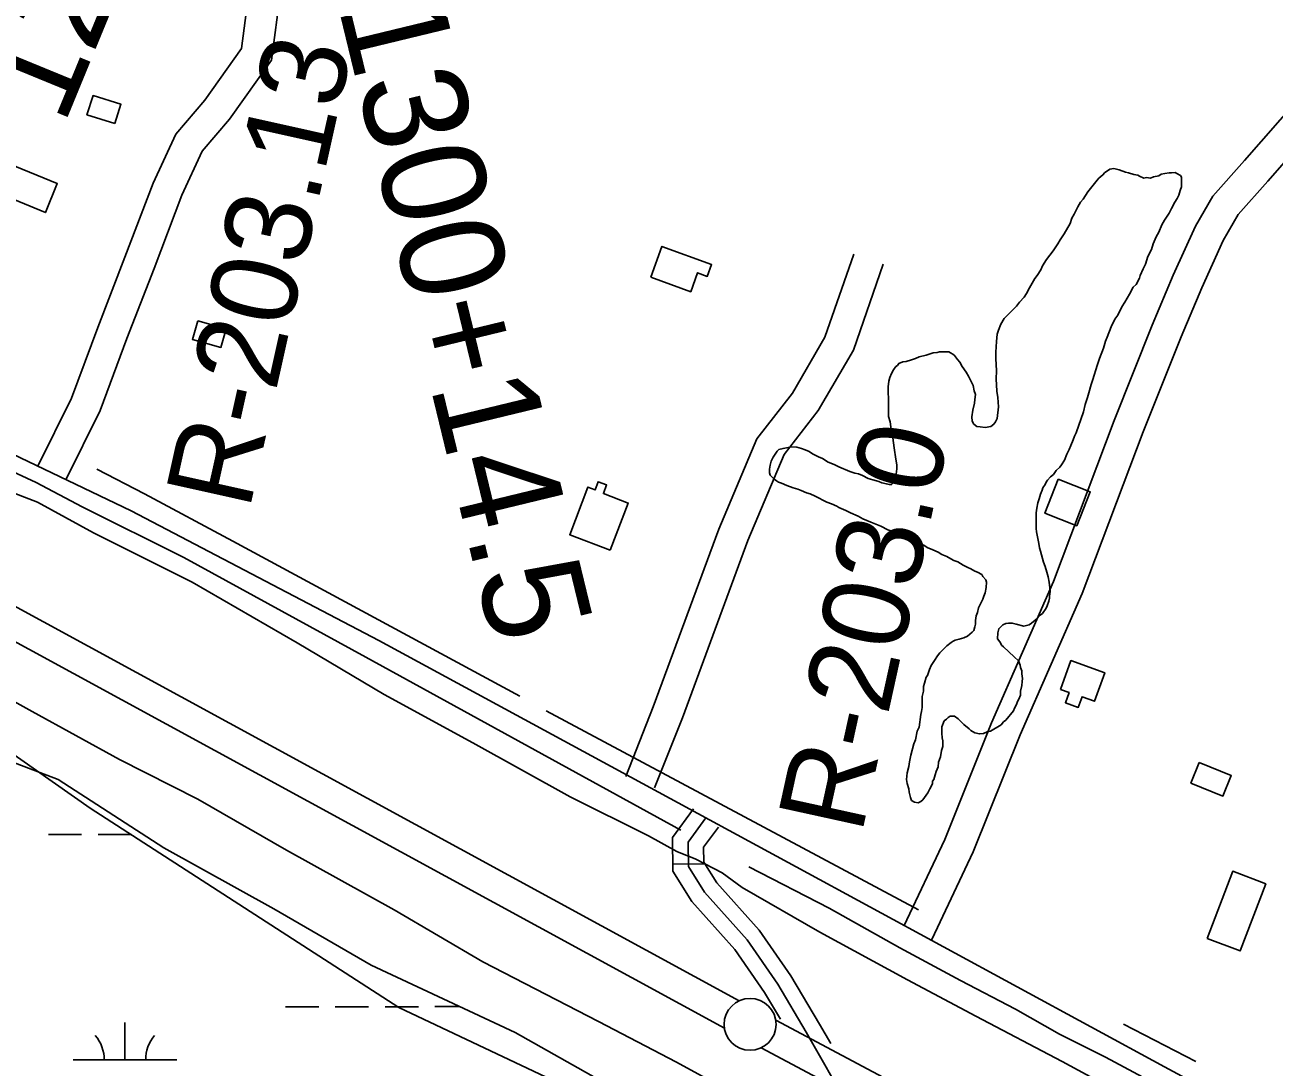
# Model space of a CAD drawing. Extents: x 3329332 to 3367211, y 631066 to 656469.
# Drawn here: x 3338989 to 3340191, y 649037 to 650041 of the extents above; entities that cross this region are included whole.
import ezdxf

# ---------------------------------------------------------------- set-up
doc = ezdxf.new("R2010")
doc.units = 0
for name, color, linetype in [('V-BLDG-OTLN', 7, 'Continuous'), ('V-LEVE-TOET', 7, 'Continuous'), ('V-RIVR-RANG-IDEN', 7, 'Continuous'), ('V-ROAD-CNTR', 7, 'Continuous'), ('V-SITE-VEGE', 7, 'Continuous'), ('V-SURV-IDEN', 7, 'Continuous'), ('V-SURV-LINE', 7, 'Continuous'), ('V-TOPO-SHOR', 7, 'Continuous'), ('V-WETL-SWMP', 7, 'Continuous')]:
    doc.layers.add(name, color=color, linetype=linetype)

msp = doc.modelspace()

# ---------------------------------------------------------------- linework, layer by layer
at = {"layer": 'V-BLDG-OTLN'}
for points in [[(3339075.1, 649946.4), (3339048.2, 649954.8), (3339054.1, 649973.3), (3339080.9, 649964.9)], [(3338973.5, 649907.4), (3339019.6, 649888.5), (3339008.2, 649860.6), (3338962, 649879.5)], [(3339591.1, 649798.4), (3339601.9, 649828), (3339649.7, 649810.5), (3339645.5, 649799.1), (3339636.2, 649802.5), (3339629.6, 649784.3)], [(3339155, 649756.2), (3339182.2, 649748.6), (3339177.2, 649730.6), (3339149.9, 649738.3)], [(3339552.2, 649535.2), (3339513.2, 649550.1), (3339530.7, 649596), (3339537.6, 649593.4), (3339540.5, 649601.2), (3339548.6, 649598.1), (3339545.5, 649589.8), (3339569.5, 649580.6)], [(3339983.5, 649603.7), (3340014.3, 649591.6), (3340001.4, 649558.8), (3339970.7, 649570.9)], [(3339985.8, 649400.9), (3339995.8, 649428.9), (3340028.3, 649417.2), (3340018.4, 649389.7), (3340006.4, 649394), (3340002.8, 649383.8), (3339990.4, 649388.2), (3339993.9, 649398)], [(3340119.3, 649330.6), (3340150.1, 649318.1), (3340142.1, 649298.4), (3340111.3, 649310.8)], [(3340126.9, 649161.2), (3340151.5, 649225.9), (3340183.4, 649213.8), (3340158.8, 649149.1)]]:
    msp.add_lwpolyline(points, close=True, dxfattribs=at)
at = {"layer": 'V-LEVE-TOET'}
for points in [[(3338943, 649603.8), (3339000.6, 649581.5), (3339054.7, 649552.1), (3339149.6, 649504.4), (3339250.6, 649446.1), (3339334.3, 649396.2), (3339419.7, 649349.8), (3339513.5, 649297.6), (3339588.9, 649260.2), (3339616.2, 649244.9), (3339634.5, 649237.6), (3339659.8, 649224.4), (3339679.3, 649210.3), (3339754.1, 649167.3), (3339838.4, 649121.3), (3339904.3, 649086.2), (3339987.4, 649042.5), (3340075.6, 648994.9)], [(3339705.9, 648992.8), (3339616.1, 649042.1), (3339540.7, 649081.2), (3339429.6, 649138.5), (3339344.2, 649188.9), (3339240.4, 649246.2), (3339155, 649295.4), (3339079.6, 649333.5), (3338995.4, 649379.9), (3338918.9, 649422.4)]]:
    msp.add_lwpolyline(points, dxfattribs=at)
at = {"layer": 'V-ROAD-CNTR'}
msp.add_line((3339642.4, 649233.2), (3339612.4, 649232.7), dxfattribs=at)
for points in [[(3339001.1, 649616.3), (3339033.5, 649681.6), (3339058.6, 649749.7), (3339084.9, 649817.6), (3339111.9, 649888.9), (3339133.7, 649936), (3339161.8, 649968.9), (3339197.1, 650018.8), (3339204.9, 650077.7), (3339216.7, 650142.7), (3339238.3, 650200.8), (3339278.8, 650266.4), (3339326.1, 650363.5), (3339351.2, 650424.4), (3339363.9, 650494.5), (3339395.6, 650593.7), (3339425.7, 650701.3), (3339461, 650798.4), (3339489.7, 650885.3), (3339506.6, 650953.5), (3339536.3, 651029.2), (3339566.7, 651093.8)], [(3339027.9, 649603), (3339061.1, 649669.7), (3339086.6, 649739.1), (3339113, 649806.8), (3339139.6, 649877.3), (3339159.1, 649919.6), (3339185.5, 649950.4), (3339225.9, 650007.5), (3339234.5, 650073.1), (3339245.7, 650134.8), (3339265.3, 650187.5), (3339305.1, 650251.9), (3339353.5, 650351.2), (3339380.1, 650415.9), (3339393, 650487.3), (3339424.3, 650585.1), (3339454.3, 650692.1), (3339489.4, 650788.6), (3339518.5, 650877), (3339535.2, 650944.3), (3339563.9, 651017.3), (3339593.9, 651081)], [(3339834.7, 649172.9), (3339874.2, 649256.5), (3339919.1, 649369), (3339978.8, 649505.1), (3340037.4, 649660.1), (3340074, 649752.2), (3340094.3, 649800.1), (3340115.6, 649847.5), (3340132.4, 649876.5), (3340162.9, 649910.6), (3340247.6, 650007.4)], [(3339861.8, 649160.1), (3339901.7, 649244.5), (3339946.8, 649357.4), (3340006.6, 649493.7), (3340065.3, 649649.2), (3340101.8, 649740.8), (3340121.8, 649788.1), (3340142.3, 649833.8), (3340156.8, 649858.8), (3340185.4, 649890.7), (3340269.7, 649987.1)], [(3339567, 649317.2), (3339593.6, 649384.4), (3339656.7, 649555.5), (3339693.4, 649642.7), (3339727.6, 649686.6), (3339758.9, 649740.6), (3339786.6, 649820.6)], [(3339594.9, 649306.2), (3339621.6, 649373.7), (3339684.6, 649544.5), (3339719.5, 649627.4), (3339752.5, 649669.8), (3339786.3, 649728.1), (3339814.9, 649810.8)], [(3338953.2, 649639), (3339090.7, 649573.2), (3339329.3, 649448.4), (3339731.1, 649230.1), (3340085.8, 649037.6), (3340470.8, 648830.2), (3340715.5, 648697.8), (3341010.4, 648536.9)], [(3339632.2, 649286.2), (3339612, 649258.6), (3339612.5, 649226), (3339630.8, 649196.7), (3339672.1, 649150.5), (3339700.8, 649109), (3339716, 649083.4)], [(3339644.3, 649277.3), (3339627.1, 649253.8), (3339627.5, 649230.4), (3339642.8, 649205.7), (3339683.9, 649159.8), (3339713.5, 649117.1), (3339740.9, 649071), (3339782.3, 648998.4), (3339811.1, 648944.6), (3339838.8, 648894.2), (3339851.9, 648861.8), (3339857.8, 648831.5), (3339850, 648805.9), (3339833.9, 648769.3), (3339817.5, 648724.3), (3339808, 648677.4), (3339807.7, 648646.1), (3339795.1, 648598.1), (3339784.2, 648555), (3339761.2, 648490.5), (3339746.8, 648452.6), (3339733.4, 648417.8)], [(3339656.4, 649268.4), (3339642.1, 649249), (3339642.4, 649234.8), (3339654.9, 649214.7), (3339695.7, 649169.1), (3339726.1, 649125.2), (3339753.8, 649078.6), (3339764.5, 649059.9)]]:
    msp.add_lwpolyline(points, dxfattribs=at)
at = {"layer": 'V-SITE-VEGE'}
for points in [[(3340005.1, 649870.7), (3340007.4, 649873.5), (3340011.9, 649880.7), (3340017, 649886.9), (3340020.9, 649891.9), (3340022.6, 649893.6), (3340026.6, 649896.9), (3340028.3, 649899.1), (3340031.1, 649900.8), (3340033.3, 649902.4), (3340037.2, 649903), (3340042.3, 649901.8), (3340048.4, 649899.6), (3340051.2, 649899), (3340056.3, 649897.3), (3340060.2, 649896.7), (3340061.8, 649895.5), (3340065.8, 649893.8), (3340068.6, 649894.4), (3340072.5, 649893.8), (3340075.3, 649894.9), (3340080.3, 649896), (3340082.6, 649897.7), (3340086, 649898.2), (3340090.4, 649898.7), (3340092.7, 649898.7), (3340096, 649899.2), (3340097.7, 649898.1), (3340101.1, 649896.4), (3340102.2, 649894.7), (3340102.1, 649885.2), (3340101, 649881.9), (3340099.8, 649877.4), (3340098.1, 649874), (3340095.9, 649870.7), (3340092.5, 649864.5), (3340090.2, 649860.1), (3340085.7, 649853.4), (3340083.4, 649848.9), (3340080.5, 649841.7), (3340077.7, 649837.2), (3340074.9, 649830.5), (3340073.2, 649824.9), (3340069.8, 649818.2), (3340067.5, 649810.9), (3340065.2, 649806.5), (3340062.4, 649799.8), (3340061.8, 649797.5), (3340058.4, 649791.4), (3340055.6, 649788.6), (3340052.2, 649781.9), (3340047.6, 649774.1), (3340044.8, 649769.6), (3340040.8, 649761.8), (3340038, 649757.9), (3340034.6, 649750.6), (3340030.6, 649740.6), (3340028.9, 649736.7), (3340027.2, 649730), (3340023.2, 649719.9), (3340020.9, 649713.2), (3340016.9, 649699.8), (3340015.2, 649694.8), (3340012.9, 649686.9), (3340011.8, 649682.5), (3340009.5, 649675.7), (3340007.7, 649668.5), (3340000.9, 649648.4), (3339999.2, 649645), (3339998, 649641.6), (3339995.8, 649636.1), (3339994.1, 649632.2), (3339991.8, 649627.7), (3339989.5, 649622.1), (3339986.7, 649617.6), (3339985, 649615.4), (3339981.6, 649612.1), (3339978.8, 649608.2), (3339976, 649605.9), (3339973.1, 649602.6), (3339972, 649600.9), (3339970.9, 649598.7), (3339968.6, 649595.3), (3339968, 649593.1), (3339966.3, 649589.2), (3339965.2, 649584.7), (3339964, 649580.8), (3339962.9, 649575.8), (3339962.3, 649571.3), (3339962.2, 649556.2), (3339962.7, 649552.8)], [(3339782.8, 649611.1), (3339787.8, 649609.4), (3339791.1, 649608.8), (3339795.1, 649607.1), (3339800.6, 649604.3), (3339805.1, 649603.1), (3339808.5, 649602), (3339810.7, 649601.4), (3339813.5, 649600.3), (3339818, 649599.1), (3339820.8, 649598.5), (3339823, 649598.5), (3339825.3, 649600.7), (3339826.4, 649603), (3339827.5, 649608.6), (3339828.1, 649613.6), (3339828.2, 649617.5), (3339827.1, 649623.1), (3339825.5, 649633.8), (3339824.9, 649638.8), (3339823.9, 649646.1), (3339822.8, 649651.7), (3339821.7, 649659), (3339820.1, 649664.1), (3339820.2, 649679.8), (3339819.7, 649688.7), (3339819.7, 649692.6), (3339820.3, 649698.2), (3339821.4, 649701.6), (3339823.1, 649705.5), (3339824.8, 649708.9), (3339827.1, 649712.2), (3339828.8, 649713.3), (3339829.9, 649715), (3339833.8, 649716.6), (3339837.2, 649717.2), (3339842.3, 649718.8), (3339846.2, 649719.9), (3339849.6, 649721.6), (3339856.3, 649723.2), (3339860.2, 649724.3), (3339863, 649725.4), (3339867, 649725.9), (3339869.2, 649726.5), (3339878.2, 649726.4), (3339879.8, 649725.3), (3339882.1, 649724.2), (3339883.7, 649723), (3339886.5, 649719.1), (3339888.7, 649716.3), (3339890.9, 649712.4), (3339894.8, 649706.7), (3339897.1, 649702.8), (3339901.5, 649693.8), (3339902.6, 649688.8), (3339903.7, 649685.4), (3339903.1, 649680.3), (3339903, 649677), (3339901.3, 649670.3), (3339900.2, 649663.6), (3339900.7, 649659.6), (3339902.4, 649656.8), (3339905.1, 649654.6), (3339908.5, 649654), (3339913, 649653.4), (3339918.6, 649654.5), (3339921.4, 649656.7), (3339923.1, 649658.9), (3339924.8, 649662.3), (3339926, 649673.5), (3339925.5, 649682.4), (3339924.4, 649688.6), (3339923.9, 649700.4), (3339924, 649708.2), (3339923.5, 649720), (3339923.5, 649726.1), (3339924.2, 649736.2), (3339924.8, 649743.5), (3339925.9, 649747.4), (3339928.2, 649753), (3339931.6, 649758.6), (3339943.4, 649770.3), (3339946.2, 649774.2), (3339950.8, 649779.2), (3339953, 649782.5), (3339955.9, 649788.1), (3339961, 649797), (3339963.2, 649799.8), (3339966.6, 649805.4), (3339968.3, 649809.3), (3339972.3, 649815.5), (3339978.5, 649823.8), (3339983, 649830.5), (3339985.3, 649834.4), (3339989.2, 649840), (3339994.9, 649850), (3339996.6, 649855.1), (3339998.9, 649859), (3340001.1, 649863.4), (3340002.3, 649866.2), (3340005.1, 649870.7)], [(3339849.5, 649364.8), (3339851.3, 649377.1), (3339851.8, 649379.9), (3339852.4, 649383.8), (3339852.5, 649394.4), (3339853.7, 649399.5), (3339853.7, 649404), (3339854.8, 649407.3), (3339856.5, 649412.9), (3339857.7, 649414.6), (3339859.4, 649420.2), (3339861.1, 649424.1), (3339864.5, 649429.1), (3339867.3, 649433.6), (3339869.6, 649436.3), (3339876.3, 649443), (3339880.3, 649446.4), (3339882.5, 649447.5), (3339884.2, 649448.6), (3339888.1, 649449.7), (3339892.6, 649450.8), (3339896, 649452.4), (3339900.5, 649456.3), (3339902.2, 649458), (3339903.3, 649461.3), (3339903.9, 649464.1), (3339903.9, 649467.5), (3339904.5, 649472), (3339905.7, 649475.3), (3339906.8, 649479.8), (3339908.5, 649483.1), (3339910.8, 649488.2), (3339911.9, 649491), (3339913.1, 649494.3), (3339914.2, 649499.3), (3339914.3, 649504.4), (3339913.7, 649506.6), (3339910.9, 649510), (3339909.8, 649511.7), (3339905.9, 649514), (3339903.1, 649515.1), (3339899.2, 649517.4), (3339896.4, 649518.5), (3339892, 649520.8), (3339886.9, 649524.2), (3339883, 649525.3), (3339878, 649528.1), (3339876.3, 649529.3), (3339871.3, 649531), (3339868, 649533.3), (3339862.9, 649535.5), (3339857.3, 649537.8), (3339854, 649540.1), (3339847.8, 649542.3), (3339836.7, 649548), (3339831.7, 649549.7), (3339825, 649553.1), (3339819.4, 649554.9), (3339812.7, 649558.3), (3339803.2, 649562.2), (3339795.3, 649565.6), (3339790.9, 649567.9), (3339783.6, 649571.3), (3339779.1, 649573.6), (3339772.4, 649576.4), (3339770.2, 649577.6), (3339765.2, 649579.8), (3339760.7, 649581.6), (3339749.6, 649587.2), (3339744.5, 649589.5), (3339741.2, 649590.6), (3339736.1, 649592.9), (3339732.8, 649594.1), (3339728.3, 649595.2), (3339722.2, 649597.5), (3339717.1, 649599.8), (3339714.3, 649600.9), (3339712.1, 649602), (3339709.3, 649604.3), (3339706, 649607.7), (3339705.4, 649609.9), (3339705.5, 649613.3), (3339706.1, 649617.2), (3339707.2, 649621.1), (3339708.9, 649625), (3339712.9, 649630.6), (3339714.6, 649632.3), (3339718.5, 649633.4), (3339721.8, 649633.9), (3339726.3, 649635), (3339731.9, 649634.4), (3339736.4, 649633.2), (3339739.8, 649632.1), (3339743.7, 649630.4), (3339747, 649628.1), (3339752.6, 649625.3), (3339756.5, 649623.6), (3339762.1, 649620.2), (3339767.7, 649617.9), (3339772.1, 649615.6), (3339782.8, 649611.1)], [(3339962.7, 649552.8), (3339964.9, 649541.6), (3339965.4, 649537.7), (3339966.5, 649534.3), (3339969.3, 649523.6), (3339970.9, 649519.7), (3339972.6, 649514.1), (3339973.7, 649509.6), (3339974.8, 649504.6), (3339975.3, 649499), (3339975.8, 649495.6), (3339975.2, 649491.1), (3339975.2, 649488.9), (3339974.6, 649486.1), (3339972.9, 649481.6), (3339971.8, 649479.4), (3339968.4, 649474.4), (3339966.2, 649472.7), (3339963.3, 649469.3), (3339957.7, 649464.9), (3339955.4, 649463.2), (3339950.4, 649462.1), (3339943.1, 649463.9), (3339939.2, 649465), (3339935.9, 649465), (3339933.1, 649464.5), (3339930.2, 649463.4), (3339926.3, 649459.5), (3339925.2, 649455.6), (3339925.1, 649450), (3339926.2, 649448.3), (3339927.9, 649446), (3339929, 649443.8), (3339930.7, 649442.1), (3339941.2, 649432.5), (3339945.1, 649428.6), (3339946.8, 649424.6), (3339947.3, 649422.4), (3339948.4, 649419), (3339948.4, 649416.2), (3339949, 649411.7), (3339948.9, 649408.9), (3339948.4, 649405), (3339947.2, 649399.4), (3339947.2, 649395.5), (3339945.5, 649391.6), (3339944.3, 649389.4), (3339943.2, 649386.6), (3339941.5, 649383.2), (3339940.4, 649380.4), (3339933, 649371.5), (3339930.8, 649369.8), (3339928.5, 649367.1), (3339918.4, 649361), (3339915, 649360.4), (3339911.6, 649358.8), (3339907.7, 649358.2), (3339903.3, 649359.4), (3339899.3, 649361.6), (3339897.7, 649363.3), (3339892.7, 649367.3), (3339887.1, 649372.9), (3339883.7, 649375.2), (3339879.3, 649375.2), (3339877.6, 649374.1), (3339875.9, 649372.4), (3339873.6, 649370.8), (3339871.4, 649365.2), (3339871.3, 649359), (3339871.9, 649354.5), (3339872.4, 649351.7), (3339872.4, 649346.1), (3339871.2, 649342.2), (3339870.1, 649336.1), (3339868.3, 649331), (3339867.8, 649326.6), (3339866, 649322.1), (3339864.9, 649318.7), (3339863.8, 649314.3), (3339862.6, 649312.6), (3339862.6, 649310.3), (3339859.8, 649305.3), (3339858.1, 649301.4), (3339853, 649294.7), (3339851.3, 649293.1), (3339848.5, 649292), (3339845.1, 649292.5), (3339842.3, 649294.2), (3339841.2, 649297), (3339840.1, 649302.1), (3339839.6, 649305.5), (3339838, 649310.5), (3339837.4, 649314.4), (3339838, 649320.6), (3339839.7, 649326.7), (3339840.3, 649331.2), (3339841.5, 649337.9), (3339844.4, 649348.6), (3339846.1, 649352.5), (3339847.8, 649360.9), (3339849.5, 649364.8)], [(3338914.2, 649382.7), (3339051.4, 649286.6), (3339348.5, 649094.5), (3339755.4, 648902.4)]]:
    msp.add_lwpolyline(points, dxfattribs=at)
at = {"layer": 'V-SURV-LINE'}
for points in [[(3338916.6, 649515), (3339676.4, 649101.2)], [(3339662.1, 649074.8), (3338902.3, 649488.6)], [(3339711.5, 649082.3), (3341220.3, 648278.4)], [(3341206.2, 648251.9), (3339697.4, 649055.8)]]:
    msp.add_lwpolyline(points, dxfattribs=at)
msp.add_circle((3339686.8, 649078.4), 25, dxfattribs=at)
at = {"layer": 'V-TOPO-SHOR'}
for p, q in [((3339849, 649188.7), (3339490.5, 649380.5)), ((3340115.9, 649042.5), (3340046.4, 649078.7))]:
    msp.add_line(p, q, dxfattribs=at)
for points in [[(3339620.1, 649265.6), (3339316.9, 649432.3), (3339141.6, 649528.2), (3339043.7, 649576.9), (3338999.4, 649600.5), (3338958.4, 649619.3), (3338895.2, 649639.7), (3338705.8, 649691.4), (3338533.8, 649732.1), (3338442.2, 649752.4), (3338394.9, 649758.7), (3338352.3, 649758.6), (3338270.3, 649750.5), (3338189.8, 649734.6), (3337989.6, 649672.7), (3337893.4, 649644.1), (3337843, 649631.4), (3337811.4, 649618.7)], [(3339465.2, 649394.7), (3339188.9, 649544), (3339103.6, 649589.6), (3339057.8, 649613.2)], [(3339685.7, 649230.1), (3339762.8, 649190.4), (3339830.9, 649152.2), (3339889.5, 649120.7), (3339942.5, 649092.9), (3339984.7, 649069.1), (3340029, 649046.7), (3340065, 649027.4)]]:
    msp.add_lwpolyline(points, dxfattribs=at)
at = {"layer": 'V-WETL-SWMP'}
for p, q in [((3339011.1, 649261.3), (3339043.1, 649261.3)), ((3339059.1, 649261.4), (3339091.1, 649261.4)), ((3339239.4, 649095.2), (3339271.4, 649095.3)), ((3339287.4, 649095.3), (3339319.4, 649095.3)), ((3339335.4, 649095.4), (3339367.4, 649095.4)), ((3339383.4, 649095.5), (3339407.2, 649095.5)), ((3339084.9, 649044.2), (3339084.8, 649080.2)), ((3339034.9, 649044.1), (3339134.9, 649044.3))]:
    msp.add_line(p, q, dxfattribs=at)
msp.add_lwpolyline([(3338910.1, 649356.4), (3339020.7, 649314.2), (3339122.2, 649248.6), (3339228.3, 649189.7), (3339322, 649135.3), (3339460.5, 649070.6), (3339571, 649008.2)], dxfattribs=at)
for centre, start, end in [((3339029.7, 649044.5), 359.3365, 40.8801), ((3339140.1, 649044.7), 139.3365, 180.8801)]:
    msp.add_arc(centre, 35.2, start, end, dxfattribs=at)

# ---------------------------------------------------------------- texts
at = {"layer": 'V-RIVR-RANG-IDEN'}
for s, rotation, p in [('R-203.13', 77.4476, (3339204.5, 649572.7)), ('R-203.0', 77.6213, (3339794.1, 649260.5))]:
    msp.add_text(s, height=83, rotation=rotation, dxfattribs=at).set_placement(p)
at = {"layer": 'V-SURV-IDEN'}
for s, rotation, p in [('1291+09.3', 67.6684, (3339025.8, 649943.2)), ('1300+14.5', 283.619, (3339290.2, 650058.6))]:
    msp.add_text(s, height=100, rotation=rotation, dxfattribs=at).set_placement(p)

doc.saveas('drawing.dxf')
